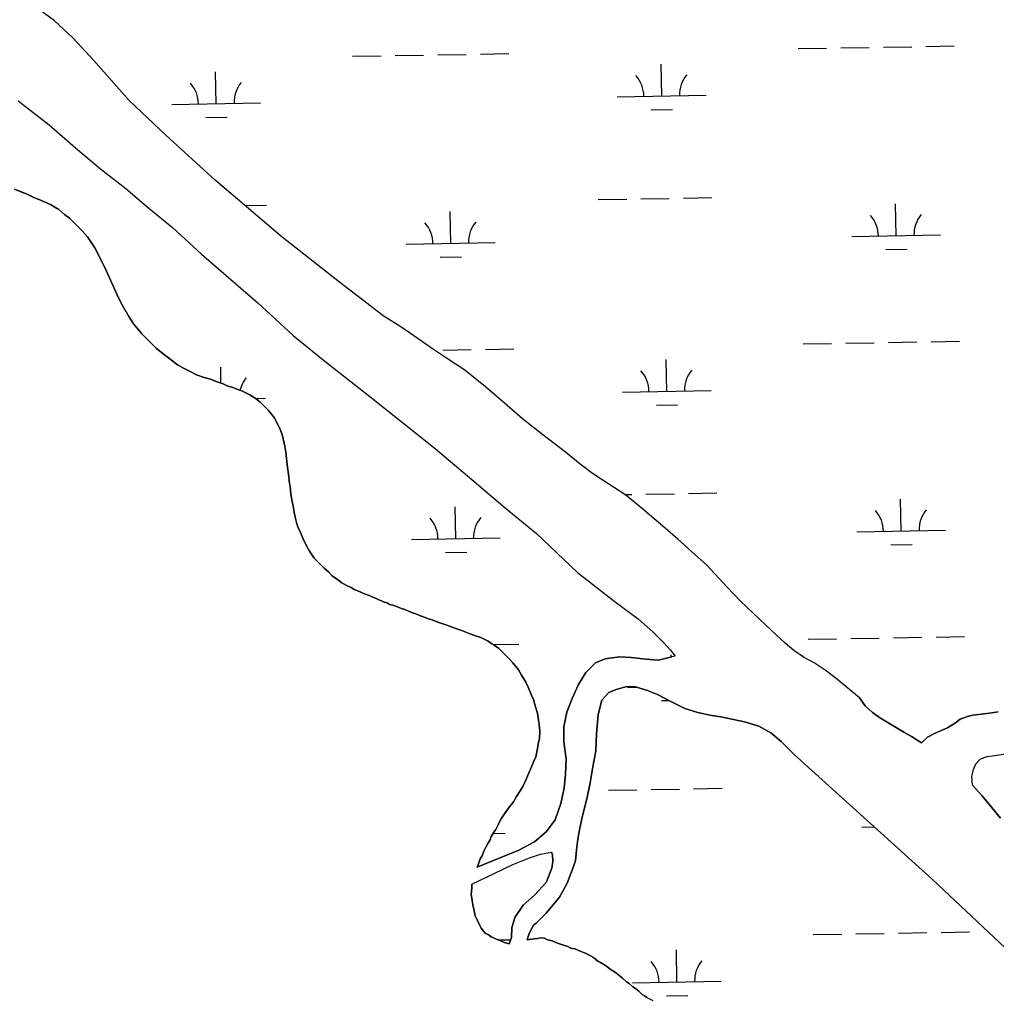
# Model space of a CAD drawing. Extents: x 3887375 to 3925618, y 296674 to 322633.
# Drawn here: x 3907712 to 3908812, y 304276 to 305377 of the extents above; entities that cross this region are included whole.
import ezdxf

# ---------------------------------------------------------------- set-up
doc = ezdxf.new("R2010")
doc.units = 0
doc.layers.add('V-TOPO-SHOR', color=7, linetype='Continuous')
doc.layers.add('V-WETL-SWMP', color=7, linetype='Continuous')

msp = doc.modelspace()

# ---------------------------------------------------------------- linework, layer by layer
at = {"layer": 'V-TOPO-SHOR'}
for points in [[(3908658, 304613), (3908631.5, 304634.8), (3908619.4, 304644.3), (3908606.8, 304652.5), (3908594.9, 304658.8), (3908584.1, 304666.5), (3908574.3, 304674.7), (3908563.9, 304684), (3908552.2, 304695.3), (3908537.8, 304708.7), (3908523.7, 304721.9), (3908509, 304737.7), (3908486, 304762.5), (3908468.7, 304778), (3908453.2, 304791.7), (3908436.2, 304806.4), (3908413.9, 304825.8), (3908394.6, 304841.2), (3908374.6, 304854.5), (3908357.3, 304865.7), (3908343.4, 304876.3), (3908326.9, 304889.7), (3908301.2, 304909.3), (3908278.2, 304927.3), (3908261.2, 304942.4), (3908236.7, 304963.4), (3908213.5, 304982), (3908191.6, 304996.6), (3908177.9, 305005.4), (3908160.9, 305017.3), (3908141.3, 305030.9), (3908121.4, 305043.4), (3908102.9, 305057.6), (3908077.5, 305077.3), (3908007.6, 305132.1), (3907932.2, 305196.3), (3907876.5, 305247), (3907835.3, 305285.9), (3907795.4, 305330.8), (3907771.7, 305356.6), (3907751.1, 305375.7), (3907728.5, 305392.3)], [(3907710.2, 305285.6), (3907744.9, 305258.4), (3907774.6, 305232.5), (3907802.9, 305208.9), (3907831.4, 305186.9), (3907857.2, 305164.8), (3907884.2, 305142.8), (3907916.7, 305112.7), (3907980.2, 305058), (3908019.8, 305021.4), (3908055.6, 304992.3), (3908106.2, 304952.7), (3908141.2, 304924.9), (3908179.8, 304893.8), (3908221.4, 304859.2), (3908258.8, 304827), (3908294.1, 304798.2), (3908340.2, 304754.3), (3908382.8, 304721.2), (3908408.5, 304702), (3908425.5, 304687.1), (3908437.4, 304675.2), (3908445.2, 304666.9), (3908450.3, 304660.2), (3908446.4, 304659.3)], [(3907706.1, 305185.9), (3907714.4, 305182.5), (3907720.2, 305180.4), (3907728.5, 305176.1), (3907734.7, 305174), (3907746.6, 305168.9), (3907751.4, 305165.8), (3907755.8, 305163.3), (3907762.5, 305157.6), (3907767.8, 305153.3), (3907776.2, 305145.1), (3907782.4, 305139), (3907788.2, 305132.5), (3907796.6, 305119.9), (3907801.6, 305109.9), (3907809.6, 305093.8), (3907814.6, 305082.9), (3907821.7, 305067.2), (3907826.2, 305057.6), (3907834.7, 305042.8), (3907840.1, 305034.5), (3907849.4, 305023.2), (3907856, 305016.8), (3907865.8, 305006.8), (3907875.5, 304999), (3907879.5, 304996), (3907889.7, 304988.2), (3907896.3, 304984.3), (3907905.5, 304980.1), (3907911.2, 304977.1), (3907919.6, 304974.1), (3907928, 304971.6), (3907933.2, 304969.4), (3907941.1, 304966.9), (3907945.5, 304964.7), (3907952.1, 304962.6), (3907956.5, 304960.9), (3907962.3, 304958.8), (3907966.7, 304956.7), (3907971.1, 304954.5), (3907978.1, 304949.8), (3907982.6, 304946.3), (3907988.8, 304940.3), (3907992.3, 304936.8), (3907998.5, 304929), (3908001.6, 304923.3), (3908005.2, 304915.5), (3908007.5, 304909.8), (3908010.7, 304896.7), (3908011.7, 304889.7), (3908012.6, 304882.7), (3908013.6, 304872.6), (3908014.6, 304865.2), (3908016, 304854.7), (3908016.5, 304851.6), (3908017.4, 304842), (3908018.8, 304834.1), (3908019.8, 304829.3), (3908021.2, 304821.9), (3908022.1, 304816.6), (3908023.9, 304809.2), (3908025.3, 304805.7), (3908028.9, 304797.4)], [(3908028.9, 304797.4), (3908031.1, 304792.2), (3908035.2, 304783.5), (3908038.3, 304778.3), (3908043.7, 304770.5), (3908050.3, 304763.5), (3908054.7, 304759.2), (3908059.6, 304754.9), (3908064, 304750.5), (3908071.5, 304745.4), (3908074.6, 304742.8), (3908079.9, 304739.8), (3908085.2, 304737.2), (3908088.7, 304735), (3908095.3, 304732.5), (3908099.3, 304730.8), (3908105.5, 304728.2), (3908109, 304726.9), (3908114.3, 304724.8), (3908116.5, 304723.5), (3908119.5, 304722.2), (3908122.6, 304721), (3908125.7, 304720.1), (3908128.3, 304718.4), (3908132.3, 304717.6), (3908136.3, 304715.9), (3908142, 304713.7), (3908145.9, 304712.5), (3908149, 304711.2), (3908154.3, 304709), (3908158.2, 304707.8), (3908163.5, 304705.6), (3908168.8, 304703.5), (3908172.3, 304702.2), (3908176.7, 304701), (3908182.9, 304698.4), (3908187.3, 304696.7), (3908193, 304695), (3908202.2, 304691.6), (3908208.8, 304689.5), (3908218.1, 304685.7), (3908224.2, 304683.5), (3908231.3, 304681), (3908235.2, 304679.3), (3908239.6, 304677.1), (3908243.6, 304674.1), (3908246.3, 304672.4), (3908251.1, 304668.9), (3908254.2, 304665.9), (3908259.5, 304660.7), (3908263.5, 304656.8), (3908267.5, 304652.5), (3908273.7, 304644.7), (3908276.9, 304639.4), (3908282.2, 304630.7), (3908284.5, 304625.1), (3908288.1, 304616.8), (3908290.7, 304611.1), (3908293, 304602.8), (3908295.3, 304595.8), (3908296.3, 304588), (3908297.2, 304583.6), (3908297.7, 304575.3), (3908297.4, 304567.4), (3908296.5, 304563), (3908295.3, 304556), (3908293.2, 304546.7), (3908291.5, 304542.4), (3908288.5, 304535.3), (3908284.7, 304526.9), (3908282.5, 304521.2), (3908278.7, 304513.3), (3908275.7, 304508.4), (3908270.9, 304500.9), (3908268.4, 304496.5), (3908263.6, 304490.3), (3908260.6, 304486.4), (3908256.3, 304479.8), (3908253.3, 304474.9), (3908251.1, 304470.9), (3908248.1, 304464.8), (3908246, 304461.7), (3908243, 304456.8), (3908241.7, 304453.3), (3908239.1, 304448.9), (3908237.4, 304445.8), (3908234.8, 304440.5), (3908232.7, 304435.2), (3908230.5, 304431.7), (3908228.8, 304426), (3908227.1, 304422.5)], [(3908227.1, 304422.5), (3908243.7, 304429), (3908274, 304441.4), (3908291.9, 304451), (3908304.9, 304462.3), (3908315, 304475.8), (3908321.4, 304494.1), (3908325.4, 304511.6), (3908326.7, 304527), (3908327.6, 304544.5), (3908324.8, 304563.5), (3908325, 304580.4), (3908328.4, 304596.9), (3908334.1, 304612.3), (3908341.4, 304628.1), (3908349.8, 304641.6), (3908360.6, 304652.4), (3908371.3, 304657.1), (3908387.7, 304659.3), (3908400.6, 304658.6), (3908417.1, 304656.6), (3908431.5, 304655.6), (3908446.4, 304659.3)], [(3908596.2, 304538.5), (3908584.1, 304549.8), (3908569.7, 304564.1), (3908558.2, 304573.8), (3908544.7, 304581.1), (3908528.5, 304586.2), (3908515.9, 304588.9), (3908501.9, 304591.6), (3908489.4, 304593.6), (3908475.8, 304596.5), (3908461, 304601.2), (3908446.3, 304608.7), (3908430.2, 304616.8), (3908419, 304621.5), (3908405.6, 304625.5), (3908395.9, 304625.9), (3908383.7, 304622.4), (3908375.4, 304619.1), (3908367.6, 304610.4), (3908363.4, 304594.2), (3908361.5, 304572.7), (3908360.8, 304553.6), (3908357.7, 304535.4), (3908354.2, 304515.2), (3908350.5, 304497.7), (3908345.9, 304480.1), (3908342.7, 304466.5), (3908340.7, 304454), (3908339.1, 304442.1), (3908337.9, 304429.6), (3908334.7, 304420), (3908328.8, 304404.3), (3908319.9, 304388.7), (3908304.8, 304370.6), (3908293.6, 304359.3), (3908290.5, 304356.6), (3908285.4, 304346.7), (3908283.7, 304340.7)], [(3908658, 304613), (3908664.5, 304604), (3908672.7, 304596.7), (3908681.6, 304590.4), (3908707.8, 304574.3), (3908716.5, 304569.7), (3908727.7, 304562.5)], [(3908727.7, 304562.5), (3908734.5, 304568.9), (3908742.3, 304573), (3908749.2, 304576.1), (3908757.2, 304579.3), (3908766.2, 304585), (3908771.5, 304589), (3908779.7, 304592.2), (3908785.5, 304593.7), (3908795, 304594.8), (3908804.5, 304595.7), (3908814.3, 304597.3)], [(3908785.3, 304514.8), (3908784.6, 304524.9), (3908786.2, 304532.5), (3908789.1, 304538.8), (3908794.3, 304544.5), (3908801.9, 304547.2), (3908810.3, 304548.3), (3908822, 304549.9)], [(3908596.2, 304538.5), (3908740.2, 304408.5), (3908834.9, 304319.6)], [(3908785.3, 304514.8), (3908795.7, 304503.2), (3908806.6, 304490.1), (3908816.6, 304477.7)], [(3908221.2, 304403.1), (3908246.3, 304415.2), (3908267.4, 304425.3), (3908286.2, 304432.8), (3908298.4, 304436.9), (3908311.1, 304439.2)], [(3908263.1, 304336.1), (3908265.9, 304343.2), (3908266.2, 304353.9), (3908269.6, 304365.8), (3908279.1, 304379.7), (3908291.9, 304390.8), (3908305.1, 304405.2), (3908311.5, 304421.4), (3908312.5, 304428.9), (3908312, 304436.1), (3908311.1, 304439.2)], [(3908221.2, 304403.1), (3908221.3, 304398.8), (3908220.5, 304391.7), (3908221.4, 304387.4), (3908222.4, 304379.9), (3908223.3, 304375.1), (3908225.1, 304367.7)], [(3908225.1, 304367.7), (3908227.4, 304362.9), (3908230.1, 304356.8), (3908231.8, 304353.8), (3908234.5, 304350.3), (3908236.7, 304347.7), (3908239.8, 304346.4), (3908242.9, 304343.8), (3908249.1, 304341.2), (3908256.1, 304338.3), (3908259.2, 304337), (3908263.1, 304336.1)], [(3908283.7, 304340.7), (3908288.5, 304341.2), (3908295.1, 304342.2), (3908298.6, 304342.7), (3908302.9, 304342.3), (3908306.5, 304340.6), (3908311.7, 304339.3), (3908317.9, 304336.7), (3908321, 304335.5), (3908324.5, 304334.6), (3908329.3, 304332.9), (3908332.9, 304331.2), (3908337.2, 304330.4), (3908343.4, 304327.8), (3908346.9, 304326.1), (3908350, 304325.3), (3908354.9, 304322.7), (3908358.4, 304320.6), (3908363.2, 304316.7), (3908366.3, 304314.9), (3908369.9, 304312.8), (3908374.3, 304309.8), (3908376.9, 304307.6), (3908383.1, 304303.7), (3908388.8, 304299.4), (3908391.1, 304297.3), (3908395.5, 304293.4), (3908398.6, 304291.2), (3908402.6, 304287.8), (3908405.6, 304285.6), (3908409.2, 304282.6), (3908413.2, 304279.1), (3908415.8, 304277.4), (3908418.5, 304275.7), (3908425.1, 304272.2)]]:
    msp.add_lwpolyline(points, dxfattribs=at)
at = {"layer": 'V-WETL-SWMP'}
for p, q in [((3908588.8, 305344.3), (3908620.8, 305344.9)), ((3908636.8, 305345.2), (3908668.8, 305345.7)), ((3908684.8, 305346), (3908716.8, 305346.5)), ((3908732.8, 305346.8), (3908764.7, 305347.4)), ((3908086.9, 305335.7), (3908118.9, 305336.3)), ((3908134.9, 305336.6), (3908166.9, 305337.1)), ((3908182.9, 305337.4), (3908214.9, 305337.9)), ((3908230.9, 305338.2), (3908262.9, 305338.8)), ((3908435.1, 305291), (3908434.5, 305327)), ((3907933.2, 305282.3), (3907932.6, 305318.3)), ((3908385.1, 305290.1), (3908485.1, 305291.8)), ((3907883.2, 305281.5), (3907983.2, 305283.2)), ((3907921.5, 305266.7), (3907945.5, 305267.1)), ((3908423.3, 305275.3), (3908447.3, 305275.7)), ((3907966.1, 305167.5), (3907989.8, 305167.9)), ((3908363.7, 305174.3), (3908395.7, 305174.8)), ((3908411.7, 305175.1), (3908443.6, 305175.7)), ((3908459.6, 305175.9), (3908491.6, 305176.5)), ((3908699.3, 305133.6), (3908698.6, 305169.6)), ((3908197.4, 305125), (3908196.8, 305161)), ((3908649.3, 305132.7), (3908749.2, 305134.5)), ((3908147.4, 305124.1), (3908247.4, 305125.9)), ((3908687.5, 305118), (3908711.5, 305118.4)), ((3908185.7, 305109.4), (3908209.7, 305109.8)), ((3908594.5, 305011.7), (3908626.5, 305012.3)), ((3908642.5, 305012.5), (3908674.5, 305013.1)), ((3908690.5, 305013.4), (3908722.5, 305013.9)), ((3908738.5, 305014.2), (3908770.5, 305014.7)), ((3908188.6, 305004.8), (3908220.6, 305005.3)), ((3908236.6, 305005.6), (3908268.6, 305006.1)), ((3908440.8, 304958.3), (3908440.2, 304994.3)), ((3907938.6, 304967.7), (3907938.3, 304985.7)), ((3908390.8, 304957.5), (3908490.8, 304959.2)), ((3907977.2, 304950.4), (3907988.9, 304950.6)), ((3908429.1, 304942.7), (3908453, 304943.1)), ((3908393.3, 304842.1), (3908401.4, 304842.2)), ((3908417.4, 304842.5), (3908449.4, 304843)), ((3908465.4, 304843.3), (3908497.4, 304843.9)), ((3908705, 304801), (3908704.3, 304837)), ((3908203.1, 304792.4), (3908202.5, 304828.4)), ((3908153.1, 304791.5), (3908253.1, 304793.2)), ((3908655, 304800.1), (3908755, 304801.8)), ((3908693.2, 304785.3), (3908717.2, 304785.8)), ((3908191.4, 304776.7), (3908215.4, 304777.1)), ((3908744.2, 304681.6), (3908776.2, 304682.1)), ((3908245.3, 304673), (3908274.3, 304673.5)), ((3908600.2, 304679.1), (3908632.2, 304679.6)), ((3908648.2, 304679.9), (3908680.2, 304680.5)), ((3908696.2, 304680.7), (3908728.2, 304681.3)), ((3908445.9, 304659.2), (3908445.9, 304661.7)), ((3908367.6, 304610.4), (3908375.4, 304619.1)), ((3908375.4, 304619.1), (3908383.7, 304622.4)), ((3908383.7, 304622.4), (3908395.9, 304625.9)), ((3908395.9, 304625.9), (3908405.6, 304625.5)), ((3908396.5, 304624.8), (3908407.3, 304625)), ((3908405.6, 304625.5), (3908419, 304621.5)), ((3908419, 304621.5), (3908430.2, 304616.8)), ((3908430.2, 304616.8), (3908446.3, 304608.7)), ((3908363.4, 304594.2), (3908367.6, 304610.4)), ((3908434.8, 304610.1), (3908443.3, 304610.2)), ((3908446.3, 304608.7), (3908461, 304601.2)), ((3908361.5, 304572.7), (3908363.4, 304594.2)), ((3908461, 304601.2), (3908475.8, 304596.5)), ((3908475.8, 304596.5), (3908489.4, 304593.6)), ((3908489.4, 304593.6), (3908501.9, 304591.6)), ((3908501.9, 304591.6), (3908515.9, 304588.9)), ((3908515.9, 304588.9), (3908528.5, 304586.2)), ((3908528.5, 304586.2), (3908544.7, 304581.1)), ((3908360.8, 304553.6), (3908361.5, 304572.7)), ((3908544.7, 304581.1), (3908558.2, 304573.8)), ((3908558.2, 304573.8), (3908569.7, 304564.1)), ((3908569.7, 304564.1), (3908584.1, 304549.8)), ((3908357.7, 304535.4), (3908360.8, 304553.6)), ((3908584.1, 304549.8), (3908596.2, 304538.5)), ((3908596.2, 304538.5), (3908740.2, 304408.5)), ((3908354.2, 304515.2), (3908357.7, 304535.4)), ((3908350.5, 304497.7), (3908354.2, 304515.2)), ((3908375.1, 304509), (3908407.1, 304509.6)), ((3908423.1, 304509.9), (3908455.1, 304510.4)), ((3908471.1, 304510.7), (3908503.1, 304511.2)), ((3908345.9, 304480.1), (3908350.5, 304497.7)), ((3908342.7, 304466.5), (3908345.9, 304480.1)), ((3908340.7, 304454), (3908342.7, 304466.5)), ((3908660.7, 304467.5), (3908674.6, 304467.7)), ((3908245.2, 304460.4), (3908258.8, 304460.6)), ((3908339.1, 304442.1), (3908340.7, 304454)), ((3908337.9, 304429.6), (3908339.1, 304442.1)), ((3908334.7, 304420), (3908337.9, 304429.6)), ((3908328.8, 304404.3), (3908334.7, 304420)), ((3908740.2, 304408.5), (3908834.9, 304319.6)), ((3908319.9, 304388.7), (3908328.8, 304404.3)), ((3908304.8, 304370.6), (3908319.9, 304388.7)), ((3908293.6, 304359.3), (3908304.8, 304370.6)), ((3908285.4, 304346.7), (3908290.5, 304356.6)), ((3908290.5, 304356.6), (3908293.6, 304359.3)), ((3908251.1, 304340.4), (3908264.9, 304340.6)), ((3908283.7, 304340.7), (3908285.4, 304346.7)), ((3908288.5, 304341.2), (3908283.7, 304340.7)), ((3908295.1, 304342.2), (3908288.5, 304341.2)), ((3908298.6, 304342.7), (3908295.1, 304342.2)), ((3908302.9, 304342.3), (3908298.6, 304342.7)), ((3908306.5, 304340.6), (3908302.9, 304342.3)), ((3908311.7, 304339.3), (3908306.5, 304340.6)), ((3908605.9, 304346.5), (3908637.9, 304347)), ((3908653.9, 304347.3), (3908685.9, 304347.8)), ((3908701.9, 304348.1), (3908733.9, 304348.7)), ((3908749.9, 304348.9), (3908781.9, 304349.5)), ((3908317.9, 304336.7), (3908311.7, 304339.3)), ((3908321, 304335.5), (3908317.9, 304336.7)), ((3908324.5, 304334.6), (3908321, 304335.5)), ((3908329.3, 304332.9), (3908324.5, 304334.6)), ((3908332.9, 304331.2), (3908329.3, 304332.9)), ((3908337.2, 304330.4), (3908332.9, 304331.2)), ((3908343.4, 304327.8), (3908337.2, 304330.4)), ((3908346.9, 304326.1), (3908343.4, 304327.8)), ((3908350, 304325.3), (3908346.9, 304326.1)), ((3908354.9, 304322.7), (3908350, 304325.3)), ((3908358.4, 304320.6), (3908354.9, 304322.7)), ((3908363.2, 304316.7), (3908358.4, 304320.6)), ((3908452.2, 304293.1), (3908451.6, 304329.1)), ((3908366.3, 304314.9), (3908363.2, 304316.7)), ((3908369.9, 304312.8), (3908366.3, 304314.9)), ((3908374.3, 304309.8), (3908369.9, 304312.8)), ((3908376.9, 304307.6), (3908374.3, 304309.8)), ((3908383.1, 304303.7), (3908376.9, 304307.6)), ((3908388.8, 304299.4), (3908383.1, 304303.7)), ((3908391.1, 304297.3), (3908388.8, 304299.4)), ((3908395.5, 304293.4), (3908391.1, 304297.3)), ((3908398.6, 304291.2), (3908395.5, 304293.4)), ((3908402.6, 304287.8), (3908398.6, 304291.2)), ((3908402.2, 304292.2), (3908502.2, 304293.9)), ((3908405.6, 304285.6), (3908402.6, 304287.8)), ((3908409.2, 304282.6), (3908405.6, 304285.6)), ((3908413.2, 304279.1), (3908409.2, 304282.6)), ((3908415.8, 304277.4), (3908413.2, 304279.1)), ((3908418.5, 304275.7), (3908415.8, 304277.4)), ((3908440.5, 304277.4), (3908464.5, 304277.9))]:
    msp.add_line(p, q, dxfattribs=at)
for points in [[(3908814.3, 304597.3), (3908804.5, 304595.7), (3908795, 304594.8), (3908785.5, 304593.7), (3908779.7, 304592.2), (3908771.5, 304589), (3908766.2, 304585), (3908757.2, 304579.3), (3908749.2, 304576.1), (3908742.3, 304573), (3908734.5, 304568.9), (3908727.7, 304562.5), (3908716.5, 304569.7), (3908707.8, 304574.3), (3908681.6, 304590.4), (3908672.7, 304596.7), (3908664.5, 304604), (3908658, 304613), (3908631.5, 304634.8), (3908619.4, 304644.3), (3908606.8, 304652.5), (3908594.9, 304658.8), (3908584.1, 304666.5), (3908574.3, 304674.7), (3908563.9, 304684), (3908552.2, 304695.3), (3908537.8, 304708.7), (3908523.7, 304721.9), (3908509, 304737.7), (3908486, 304762.5), (3908468.7, 304778), (3908453.2, 304791.7), (3908436.2, 304806.4), (3908413.9, 304825.8), (3908394.6, 304841.2), (3908374.6, 304854.5), (3908357.3, 304865.7), (3908343.4, 304876.3), (3908326.9, 304889.7), (3908301.2, 304909.3), (3908278.2, 304927.3), (3908261.2, 304942.4), (3908236.7, 304963.4), (3908213.5, 304982), (3908191.6, 304996.6), (3908177.9, 305005.4), (3908160.9, 305017.3), (3908141.3, 305030.9), (3908121.4, 305043.4), (3908102.9, 305057.6), (3908077.5, 305077.3), (3908007.6, 305132.1), (3907932.2, 305196.3), (3907876.5, 305247), (3907835.3, 305285.9), (3907795.4, 305330.8), (3907771.7, 305356.6), (3907751.1, 305375.7), (3907728.5, 305392.3)], [(3907710.2, 305285.6), (3907744.9, 305258.4), (3907774.6, 305232.5), (3907802.9, 305208.9), (3907831.4, 305186.9), (3907857.2, 305164.8), (3907884.2, 305142.8), (3907916.7, 305112.7), (3907980.2, 305058), (3908019.8, 305021.4), (3908055.6, 304992.3), (3908106.2, 304952.7), (3908141.2, 304924.9), (3908179.8, 304893.8), (3908221.4, 304859.2), (3908258.8, 304827), (3908294.1, 304798.2), (3908340.2, 304754.3), (3908382.8, 304721.2), (3908408.5, 304702), (3908425.5, 304687.1), (3908437.4, 304675.2), (3908445.2, 304666.9), (3908450.3, 304660.2), (3908446.4, 304659.3), (3908431.5, 304655.6), (3908417.1, 304656.6), (3908400.6, 304658.6), (3908387.7, 304659.3), (3908371.3, 304657.1), (3908360.6, 304652.4), (3908349.8, 304641.6), (3908341.4, 304628.1), (3908334.1, 304612.3), (3908328.4, 304596.9), (3908325, 304580.4), (3908324.8, 304563.5), (3908327.6, 304544.5), (3908326.7, 304527), (3908325.4, 304511.6), (3908321.4, 304494.1), (3908315, 304475.8), (3908304.9, 304462.3), (3908291.9, 304451), (3908274, 304441.4), (3908243.7, 304429), (3908227.1, 304422.5)], [(3908014.6, 304865.2), (3908013.6, 304872.6), (3908012.6, 304882.7), (3908011.7, 304889.7), (3908010.7, 304896.7), (3908007.5, 304909.8), (3908005.2, 304915.5), (3908001.6, 304923.3), (3907998.5, 304929), (3907992.3, 304936.8), (3907988.8, 304940.3), (3907982.6, 304946.3), (3907978.1, 304949.8), (3907971.1, 304954.5), (3907966.7, 304956.7), (3907962.3, 304958.8), (3907956.5, 304960.9), (3907952.1, 304962.6), (3907945.6, 304964.7), (3907941.1, 304966.9), (3907933.2, 304969.4), (3907928, 304971.6), (3907919.6, 304974.1), (3907911.2, 304977.1), (3907905.5, 304980.1), (3907896.3, 304984.3), (3907889.7, 304988.2), (3907879.5, 304996), (3907875.5, 304999), (3907865.8, 305006.8), (3907856, 305016.8), (3907849.4, 305023.2), (3907840.1, 305034.5), (3907834.7, 305042.8), (3907826.2, 305057.6), (3907821.7, 305067.2), (3907814.6, 305082.9), (3907809.6, 305093.8), (3907801.6, 305109.9), (3907796.6, 305119.9), (3907788.2, 305132.5), (3907782.4, 305139), (3907776.2, 305145.1), (3907767.8, 305153.3), (3907762.5, 305157.6), (3907755.8, 305163.3), (3907751.4, 305165.8), (3907746.6, 305168.9), (3907734.7, 305174), (3907728.5, 305176.1), (3907720.2, 305180.4), (3907714.5, 305182.5), (3907706.1, 305185.9)], [(3908227.1, 304422.5), (3908228.9, 304426), (3908230.5, 304431.7), (3908232.7, 304435.2), (3908234.8, 304440.5), (3908237.4, 304445.8), (3908239.1, 304448.9), (3908241.7, 304453.3), (3908243, 304456.8), (3908246, 304461.7), (3908248.1, 304464.8), (3908251.1, 304470.9), (3908253.3, 304474.9), (3908256.3, 304479.8), (3908260.6, 304486.4), (3908263.6, 304490.3), (3908268.4, 304496.5), (3908270.9, 304500.9), (3908275.7, 304508.4), (3908278.7, 304513.3), (3908282.5, 304521.2), (3908284.7, 304526.9), (3908288.5, 304535.3), (3908291.5, 304542.4), (3908293.2, 304546.7), (3908295.3, 304556), (3908296.5, 304563), (3908297.4, 304567.4), (3908297.7, 304575.3), (3908297.2, 304583.6), (3908296.3, 304588), (3908295.3, 304595.8), (3908293, 304602.8), (3908290.7, 304611.1), (3908288.1, 304616.8), (3908284.5, 304625.1), (3908282.2, 304630.7), (3908276.9, 304639.4), (3908273.7, 304644.7), (3908267.5, 304652.5), (3908263.5, 304656.8), (3908259.5, 304660.7), (3908254.2, 304665.9), (3908251.1, 304668.9), (3908246.3, 304672.4), (3908243.6, 304674.1), (3908239.6, 304677.1), (3908235.2, 304679.3), (3908231.3, 304681), (3908224.2, 304683.5), (3908218.1, 304685.7), (3908208.8, 304689.5), (3908202.2, 304691.6), (3908193, 304695), (3908187.3, 304696.7), (3908182.9, 304698.4), (3908176.7, 304701), (3908172.3, 304702.2), (3908168.8, 304703.5), (3908163.5, 304705.6), (3908158.2, 304707.8), (3908154.3, 304709), (3908149, 304711.2), (3908145.9, 304712.5), (3908142, 304713.7), (3908136.3, 304715.9), (3908132.3, 304717.6), (3908128.3, 304718.4), (3908125.7, 304720.1), (3908122.6, 304721), (3908119.5, 304722.2), (3908116.5, 304723.5), (3908114.3, 304724.8), (3908109, 304726.9), (3908105.5, 304728.2), (3908099.3, 304730.8), (3908095.3, 304732.5), (3908088.7, 304735), (3908085.2, 304737.2), (3908079.9, 304739.8), (3908074.6, 304742.8), (3908071.5, 304745.4), (3908064, 304750.5), (3908059.6, 304754.9), (3908054.7, 304759.2), (3908050.3, 304763.5), (3908043.7, 304770.5), (3908038.3, 304778.3), (3908035.2, 304783.5), (3908031.1, 304792.2), (3908028.9, 304797.4), (3908025.3, 304805.7), (3908023.9, 304809.2), (3908022.1, 304816.6), (3908021.2, 304821.9), (3908019.8, 304829.3), (3908018.8, 304834.1), (3908017.4, 304842), (3908016.5, 304851.6), (3908016, 304854.7), (3908014.6, 304865.2)], [(3908816.6, 304477.7), (3908806.6, 304490.1), (3908795.7, 304503.2), (3908785.3, 304514.8), (3908784.6, 304524.9), (3908786.2, 304532.5), (3908789.1, 304538.8), (3908794.3, 304544.5), (3908801.9, 304547.2), (3908810.3, 304548.3), (3908822, 304549.9)]]:
    msp.add_lwpolyline(points, dxfattribs=at)
msp.add_lwpolyline([(3908263.1, 304336.1), (3908259.2, 304337), (3908256.1, 304338.3), (3908249.1, 304341.2), (3908242.9, 304343.8), (3908239.8, 304346.4), (3908236.7, 304347.7), (3908234.5, 304350.3), (3908231.8, 304353.8), (3908230.1, 304356.8), (3908227.4, 304362.9), (3908225.1, 304367.7), (3908223.3, 304375.1), (3908222.4, 304379.9), (3908221.4, 304387.4), (3908220.5, 304391.7), (3908221.3, 304398.8), (3908221.2, 304403.1), (3908246.3, 304415.2), (3908267.4, 304425.3), (3908286.2, 304432.8), (3908298.4, 304436.9), (3908311.1, 304439.2), (3908312, 304436.1), (3908312.5, 304428.9), (3908311.5, 304421.4), (3908305.1, 304405.2), (3908291.9, 304390.8), (3908279.1, 304379.7), (3908269.6, 304365.8), (3908266.2, 304353.9), (3908265.9, 304343.2)], close=True, dxfattribs=at)
for centre, start, end in [((3908379.8, 305290.5), 0.2115, 41.7552), ((3908490.3, 305292.4), 140.2115, 181.7552), ((3907878, 305281.9), 0.2115, 41.7552), ((3907988.5, 305283.8), 140.2115, 181.7552), ((3908644, 305133.1), 0.2115, 41.7552), ((3908754.5, 305135), 140.2115, 181.7552), ((3908142.2, 305124.5), 0.2115, 41.7552), ((3908252.6, 305126.4), 140.2115, 181.7552), ((3908385.5, 304957.9), 0.2115, 41.7552), ((3908496, 304959.8), 140.2115, 181.7552), ((3907994.2, 304951.1), 140.2115, 166.0353), ((3908760.2, 304802.4), 140.2115, 181.7552), ((3908147.9, 304791.9), 0.2115, 41.7552), ((3908258.4, 304793.8), 140.2115, 181.7552), ((3908649.7, 304800.5), 0.2115, 41.7552), ((3908397, 304292.6), 0.2115, 41.7552), ((3908507.4, 304294.5), 140.2115, 181.7552)]:
    msp.add_arc(centre, 35.2, start, end, dxfattribs=at)

doc.saveas('drawing.dxf')
